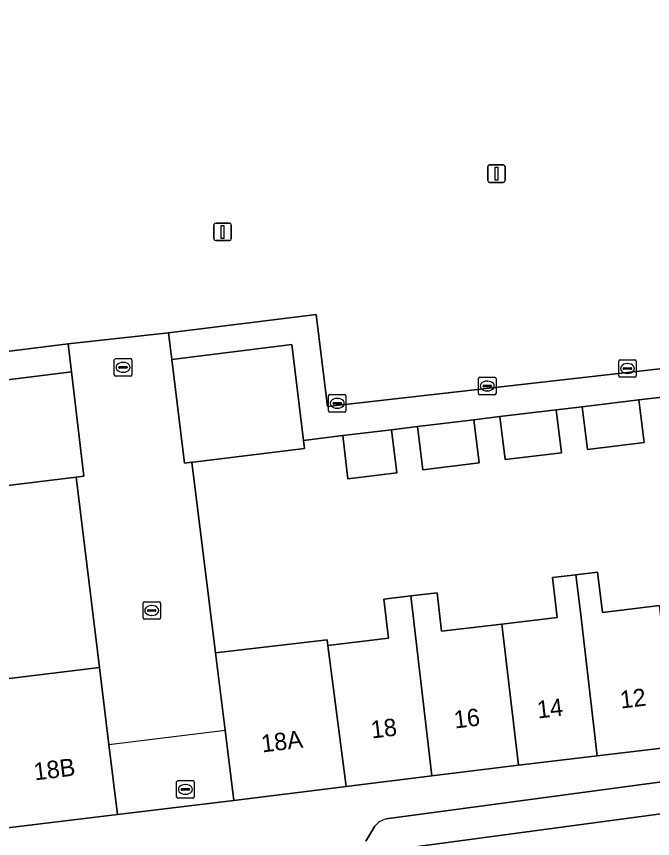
# Model space of a CAD drawing. Extents: x 162172 to 163187, y 382874 to 383685.
# Drawn here: x 162848.64 to 162885.02, y 383280.9 to 383327.93 of the extents above; entities that cross this region are included whole.
import ezdxf

# ---------------------------------------------------------------- set-up
doc = ezdxf.new("R2010")
doc.units = 0
for name, color, linetype in [('IMGEO_Erf', 7, 'Continuous'), ('IMGEO_Hek', 7, 'Continuous'), ('IMGEO_Kolk', 7, 'Continuous'), ('IMGEO_Lichtmast', 7, 'Continuous'), ('IMGEO_Pand', 7, 'Continuous'), ('IMGEO_Pand_nummerreeks', 7, 'Continuous'), ('IMGEO_Parkeervlak_open', 7, 'Continuous'), ('IMGEO_Rijbaan_lokaal_gesloten', 7, 'Continuous'), ('IMGEO_Rijbaan_lokaal_open', 7, 'Continuous'), ('IMGEO_Rioolput', 7, 'Continuous'), ('IMGEO_Voetpad_open', 7, 'Continuous')]:
    doc.layers.add(name, color=color, linetype=linetype)

msp = doc.modelspace()

# ---------------------------------------------------------------- linework, layer by layer
at = {"layer": 'IMGEO_Erf'}
for points in [[(162885.724, 383306.172), (162884.234, 383305.992), (162884.533, 383303.55), (162881.304, 383303.154), (162881.004, 383305.602), (162879.511, 383305.421), (162879.811, 383302.971), (162876.596, 383302.577), (162876.295, 383305.032), (162874.798, 383304.851), (162875.1, 383302.393), (162871.876, 383301.998), (162871.574, 383304.461), (162870.085, 383304.281), (162870.387, 383301.815), (162867.598, 383301.473), (162867.299, 383303.945), (162865.06, 383303.671), (162865.118, 383303.202), (162858.745, 383302.434), (162858.676, 383302.426), (162860.03, 383291.52), (162866.417, 383292.272), (162866.456, 383291.94), (162869.923, 383292.363), (162869.651, 383294.589), (162871.189, 383294.777), (162872.701, 383294.955), (162872.959, 383292.757), (162876.41, 383293.162), (162879.567, 383293.533), (162879.298, 383295.828), (162880.641, 383295.985), (162881.881, 383296.131), (162882.151, 383293.837), (162885.413, 383294.22)], [(162847.114, 383289.914), (162853.391, 383290.687), (162852.062, 383301.577), (162845.635, 383300.794)]]:
    msp.add_lwpolyline(points, dxfattribs=at)
at = {"layer": 'IMGEO_Hek'}
msp.add_lwpolyline([(162853.928, 383286.286), (162860.58, 383287.089)], dxfattribs=at)
at = {"layer": 'IMGEO_Kolk'}
for p, q in [((162854.238, 383307.426), (162854.238, 383308.278)), ((162854.313, 383308.352), (162855.165, 383308.352)), ((162855.239, 383308.278), (162855.239, 383307.426)), ((162883.161, 383308.286), (162884.013, 383308.286)), ((162854.497, 383307.846), (162854.497, 383307.858)), ((162854.935, 383307.809), (162854.537, 383307.809)), ((162854.54, 383307.895), (162854.938, 383307.895)), ((162854.726, 383308.132), (162854.751, 383308.132)), ((162854.981, 383307.858), (162854.981, 383307.846)), ((162883.086, 383307.36), (162883.086, 383308.212)), ((162883.345, 383307.78), (162883.345, 383307.792)), ((162883.388, 383307.829), (162883.786, 383307.829)), ((162883.574, 383308.066), (162883.599, 383308.066)), ((162883.829, 383307.792), (162883.829, 383307.78)), ((162884.087, 383308.212), (162884.087, 383307.36)), ((162855.165, 383307.352), (162854.313, 383307.352)), ((162854.749, 383307.572), (162854.724, 383307.572)), ((162883.783, 383307.743), (162883.385, 383307.743)), ((162883.597, 383307.506), (162883.572, 383307.506)), ((162875.069, 383306.357), (162875.069, 383307.209)), ((162875.144, 383307.283), (162875.996, 383307.283)), ((162875.557, 383307.063), (162875.582, 383307.063)), ((162876.07, 383307.209), (162876.07, 383306.357)), ((162884.013, 383307.286), (162883.161, 383307.286)), ((162875.328, 383306.777), (162875.328, 383306.789)), ((162875.766, 383306.74), (162875.368, 383306.74)), ((162875.371, 383306.826), (162875.769, 383306.826)), ((162875.58, 383306.503), (162875.555, 383306.503)), ((162875.812, 383306.789), (162875.812, 383306.777)), ((162866.487, 383305.367), (162866.487, 383306.219)), ((162866.562, 383306.293), (162867.414, 383306.293)), ((162866.975, 383306.073), (162867, 383306.073)), ((162867.488, 383306.219), (162867.488, 383305.367)), ((162875.996, 383306.283), (162875.144, 383306.283)), ((162866.746, 383305.787), (162866.746, 383305.799)), ((162867.184, 383305.75), (162866.786, 383305.75)), ((162866.789, 383305.836), (162867.187, 383305.836)), ((162866.998, 383305.513), (162866.973, 383305.513)), ((162867.23, 383305.799), (162867.23, 383305.787)), ((162867.414, 383305.293), (162866.562, 383305.293)), ((162855.879, 383293.519), (162855.879, 383294.371)), ((162855.954, 383294.445), (162856.806, 383294.445)), ((162856.367, 383294.225), (162856.392, 383294.225)), ((162856.88, 383294.371), (162856.88, 383293.519)), ((162856.138, 383293.939), (162856.138, 383293.951)), ((162856.576, 383293.902), (162856.178, 383293.902)), ((162856.181, 383293.988), (162856.579, 383293.988)), ((162856.622, 383293.951), (162856.622, 383293.939)), ((162856.806, 383293.445), (162855.954, 383293.445)), ((162856.39, 383293.665), (162856.365, 383293.665))]:
    msp.add_line(p, q, dxfattribs=at)
for points in [[(162854.238, 383307.426), (162854.238, 383308.278)], [(162854.313, 383308.352), (162855.165, 383308.352)], [(162855.239, 383308.278), (162855.239, 383307.426)], [(162883.161, 383308.286), (162884.013, 383308.286)], [(162883.086, 383307.36), (162883.086, 383308.212)], [(162884.087, 383308.212), (162884.087, 383307.36)], [(162855.165, 383307.352), (162854.313, 383307.352)], [(162875.069, 383306.357), (162875.069, 383307.209)], [(162875.144, 383307.283), (162875.996, 383307.283)], [(162876.07, 383307.209), (162876.07, 383306.357)], [(162884.013, 383307.286), (162883.161, 383307.286)], [(162866.487, 383305.367), (162866.487, 383306.219)], [(162866.562, 383306.293), (162867.414, 383306.293)], [(162867.488, 383306.219), (162867.488, 383305.367)], [(162875.996, 383306.283), (162875.144, 383306.283)], [(162867.414, 383305.293), (162866.562, 383305.293)], [(162855.879, 383293.519), (162855.879, 383294.371)], [(162855.954, 383294.445), (162856.806, 383294.445)], [(162856.88, 383294.371), (162856.88, 383293.519)], [(162856.806, 383293.445), (162855.954, 383293.445)]]:
    msp.add_lwpolyline(points, dxfattribs=at)
for centre, radius, start, end in [((162854.315, 383308.276), 0.0765, 91.552, 178.448), ((162854.315, 383308.276), 0.0765, 91.552, 178.448), ((162855.163, 383308.276), 0.0765, 1.552, 88.448), ((162855.163, 383308.276), 0.0765, 1.552, 88.448), ((162883.163, 383308.21), 0.0765, 91.552, 178.448), ((162883.163, 383308.21), 0.0765, 91.552, 178.448), ((162884.011, 383308.21), 0.0765, 1.552, 88.448), ((162884.011, 383308.21), 0.0765, 1.552, 88.448), ((162854.537, 383307.855), 0.0403, 85.8775, 175.7526), ((162854.534, 383307.845), 0.0366, 178.938, 274.7102), ((162854.938, 383307.852), 0.043, 264.8664, 352.4533), ((162854.942, 383307.857), 0.0386, 1.7309, 96.639), ((162883.385, 383307.789), 0.0403, 85.8775, 175.7526), ((162883.79, 383307.791), 0.0386, 1.7309, 96.639), ((162854.315, 383307.428), 0.0765, 181.552, 268.448), ((162854.315, 383307.428), 0.0765, 181.552, 268.448), ((162855.163, 383307.428), 0.0765, 271.552, 358.448), ((162855.163, 383307.428), 0.0765, 271.552, 358.448), ((162883.163, 383307.362), 0.0765, 181.552, 268.448), ((162883.163, 383307.362), 0.0765, 181.552, 268.448), ((162883.382, 383307.779), 0.0366, 178.938, 274.7102), ((162883.786, 383307.786), 0.043, 264.8664, 352.4533), ((162884.011, 383307.362), 0.0765, 271.552, 358.448), ((162884.011, 383307.362), 0.0765, 271.552, 358.448), ((162875.146, 383307.207), 0.0765, 91.552, 178.448), ((162875.146, 383307.207), 0.0765, 91.552, 178.448), ((162875.994, 383307.207), 0.0765, 1.552, 88.448), ((162875.994, 383307.207), 0.0765, 1.552, 88.448), ((162875.368, 383306.786), 0.0403, 85.8775, 175.7526), ((162875.365, 383306.776), 0.0366, 178.938, 274.7102), ((162875.769, 383306.783), 0.043, 264.8664, 352.4533), ((162875.773, 383306.788), 0.0386, 1.7309, 96.639), ((162866.564, 383306.217), 0.0765, 91.552, 178.448), ((162866.564, 383306.217), 0.0765, 91.552, 178.448), ((162867.412, 383306.217), 0.0765, 1.552, 88.448), ((162867.412, 383306.217), 0.0765, 1.552, 88.448), ((162875.146, 383306.359), 0.0765, 181.552, 268.448), ((162875.146, 383306.359), 0.0765, 181.552, 268.448), ((162875.994, 383306.359), 0.0765, 271.552, 358.448), ((162875.994, 383306.359), 0.0765, 271.552, 358.448), ((162866.786, 383305.796), 0.0403, 85.8775, 175.7526), ((162866.783, 383305.786), 0.0366, 178.938, 274.7102), ((162867.187, 383305.793), 0.043, 264.8664, 352.4533), ((162867.191, 383305.798), 0.0386, 1.7309, 96.639), ((162866.564, 383305.369), 0.0765, 181.552, 268.448), ((162866.564, 383305.369), 0.0765, 181.552, 268.448), ((162867.412, 383305.369), 0.0765, 271.552, 358.448), ((162867.412, 383305.369), 0.0765, 271.552, 358.448), ((162855.956, 383294.369), 0.0765, 91.552, 178.448), ((162855.956, 383294.369), 0.0765, 91.552, 178.448), ((162856.804, 383294.369), 0.0765, 1.552, 88.448), ((162856.804, 383294.369), 0.0765, 1.552, 88.448), ((162856.178, 383293.948), 0.0403, 85.8775, 175.7526), ((162856.175, 383293.938), 0.0366, 178.938, 274.7102), ((162856.579, 383293.945), 0.043, 264.8664, 352.4533), ((162856.583, 383293.95), 0.0386, 1.7309, 96.639), ((162855.956, 383293.521), 0.0765, 181.552, 268.448), ((162855.956, 383293.521), 0.0765, 181.552, 268.448), ((162856.804, 383293.521), 0.0765, 271.552, 358.448), ((162856.804, 383293.521), 0.0765, 271.552, 358.448)]:
    msp.add_arc(centre, radius, start, end, dxfattribs=at)
for centre, major_axis, ratio, start_param, end_param in [((162854.725, 383307.852), (-0.387, 0.002), 0.722429, 4.712389, 7.853982), ((162854.75, 383307.852), (-0.39, 0.002), 0.717154, 1.570796, 4.712389), ((162883.573, 383307.786), (-0.387, 0.002), 0.722429, 4.712389, 7.853982), ((162883.598, 383307.786), (-0.39, 0.002), 0.717154, 1.570796, 4.712389), ((162875.556, 383306.783), (-0.387, 0.002), 0.722429, 4.712389, 7.853982), ((162875.581, 383306.783), (-0.39, 0.002), 0.717154, 1.570796, 4.712389), ((162866.974, 383305.793), (-0.387, 0.002), 0.722429, 4.712389, 7.853982), ((162866.999, 383305.793), (-0.39, 0.002), 0.717154, 1.570796, 4.712389), ((162856.366, 383293.945), (-0.387, 0.002), 0.722429, 4.712389, 7.853982), ((162856.391, 383293.945), (-0.39, 0.002), 0.717154, 1.570796, 4.712389)]:
    msp.add_ellipse(centre, major_axis=major_axis, ratio=ratio, start_param=start_param, end_param=end_param, dxfattribs=at)
at = {"layer": 'IMGEO_Lichtmast'}
for p, q in [((162875.596, 383318.535), (162875.596, 383319.335)), ((162875.596, 383319.335), (162875.596, 383318.535)), ((162875.696, 383319.435), (162876.486, 383319.435)), ((162876.486, 383319.435), (162875.696, 383319.435)), ((162876.586, 383319.335), (162876.586, 383318.535)), ((162876.586, 383318.535), (162876.586, 383319.335)), ((162876.486, 383318.435), (162875.696, 383318.435)), ((162875.696, 383318.435), (162876.486, 383318.435)), ((162859.935, 383315.202), (162859.935, 383316.002)), ((162859.935, 383316.002), (162859.935, 383315.202)), ((162860.035, 383316.102), (162860.825, 383316.102)), ((162860.825, 383316.102), (162860.035, 383316.102)), ((162860.925, 383316.002), (162860.925, 383315.202)), ((162860.925, 383315.202), (162860.925, 383316.002)), ((162860.825, 383315.102), (162860.035, 383315.102)), ((162860.035, 383315.102), (162860.825, 383315.102))]:
    msp.add_line(p, q, dxfattribs=at)
for points in [[(162876.016, 383319.31), (162876.166, 383319.31), (162876.166, 383318.56), (162876.016, 383318.56), (162876.016, 383319.31)], [(162860.355, 383315.977), (162860.505, 383315.977), (162860.505, 383315.227), (162860.355, 383315.227), (162860.355, 383315.977)]]:
    msp.add_lwpolyline(points, dxfattribs=at)
for centre, start, end in [((162875.696, 383319.335), 90, 180), ((162875.696, 383319.335), 90, 180), ((162876.486, 383319.335), 0, 90), ((162876.486, 383319.335), 360, 90), ((162875.696, 383318.535), 180, 270), ((162875.696, 383318.535), 180, 270), ((162876.486, 383318.535), 270, 0), ((162876.486, 383318.535), 270, 0), ((162860.035, 383316.002), 90, 180), ((162860.035, 383316.002), 90, 180), ((162860.825, 383316.002), 0, 90), ((162860.825, 383316.002), 360, 90), ((162860.035, 383315.202), 180, 270), ((162860.035, 383315.202), 180, 270), ((162860.825, 383315.202), 270, 0), ((162860.825, 383315.202), 270, 0)]:
    msp.add_arc(centre, 0.1, start, end, dxfattribs=at)
at = {"layer": 'IMGEO_Pand'}
for points in [[(162864.39, 383309.157), (162857.521, 383308.31), (162858.253, 383302.375), (162858.676, 383302.426), (162858.745, 383302.434), (162865.118, 383303.202), (162865.06, 383303.671), (162865.06, 383303.675)], [(162851.798, 383307.589), (162844.903, 383306.746), (162845.604, 383301.042), (162845.605, 383301.036), (162845.635, 383300.794), (162852.062, 383301.577), (162852.065, 383301.577), (162852.504, 383301.631)], [(162884.234, 383305.992), (162881.004, 383305.602), (162881.304, 383303.154), (162884.533, 383303.55)], [(162879.511, 383305.421), (162876.295, 383305.032), (162876.596, 383302.577), (162879.811, 383302.971)], [(162874.798, 383304.851), (162871.574, 383304.461), (162871.876, 383301.998), (162875.1, 383302.393)], [(162870.387, 383301.815), (162870.085, 383304.281), (162867.299, 383303.945), (162867.598, 383301.473)], [(162885.413, 383294.22), (162882.151, 383293.837), (162881.881, 383296.131), (162880.641, 383295.985), (162880.91, 383293.691), (162881.856, 383285.629), (162886.358, 383286.17)], [(162880.641, 383295.985), (162879.298, 383295.828), (162879.567, 383293.533), (162876.41, 383293.162), (162877.358, 383285.088), (162881.856, 383285.629), (162880.91, 383293.691)], [(162866.456, 383291.94), (162867.493, 383283.866), (162872.396, 383284.492), (162871.189, 383294.777), (162869.651, 383294.589), (162869.923, 383292.363)], [(162876.41, 383293.162), (162872.959, 383292.757), (162872.701, 383294.955), (162871.189, 383294.777), (162872.396, 383284.492), (162877.358, 383285.088)], [(162866.456, 383291.94), (162866.417, 383292.272), (162860.03, 383291.52), (162860.58, 383287.089), (162861.078, 383283.082), (162867.493, 383283.866)], [(162853.391, 383290.687), (162847.114, 383289.914), (162847.977, 383282.734), (162848.132, 383281.507), (162854.418, 383282.266), (162853.928, 383286.286)]]:
    msp.add_lwpolyline(points, close=True, dxfattribs=at)
at = {"layer": 'IMGEO_Parkeervlak_open'}
msp.add_lwpolyline([(162895.162, 383320.942), (162856.135, 383364.326), (162860.348, 383368.115), (162857.54, 383371.237), (162798.204, 383318.046), (162815.123, 383299.172), (162815.965, 383299.314), (162828.499, 383300.83), (162843.549, 383302.649), (162843.706, 383302.686), (162843.036, 383308.139), (162851.601, 383309.192), (162857.334, 383309.83), (162865.781, 383310.872), (162866.43, 383305.611), (162891.656, 383308.468), (162894.87, 383308.939), (162900.797, 383313.985), (162901.094, 383314.238)], close=True, dxfattribs=at)
for points in [[(162907.28, 383287.053), (162869.786, 383282.025)], [(162867.323, 383279.879), (162910.202, 383285.636)], [(162869.141, 383281.604), (162868.622, 383280.753)]]:
    msp.add_lwpolyline(points, dxfattribs=at)
msp.add_arc((162870.149, 383280.765), 1.311, 106.053, 140.2131, dxfattribs=at)
at = {"layer": 'IMGEO_Rijbaan_lokaal_gesloten'}
msp.add_lwpolyline([(162918.71, 383286.762), (162915.158, 383286.298), (162910.833, 383285.724), (162910.202, 383285.636), (162867.323, 383279.879), (162864.893, 383279.559), (162852.915, 383278.136), (162849.496, 383277.716), (162779.577, 383269.28), (162779.14, 383269.227), (162778.108, 383269.171)], dxfattribs=at)
at = {"layer": 'IMGEO_Rijbaan_lokaal_open'}
msp.add_lwpolyline([(162860.03, 383291.52), (162858.676, 383302.426), (162858.253, 383302.375), (162857.521, 383308.31), (162857.334, 383309.83), (162851.601, 383309.192), (162851.798, 383307.589), (162852.504, 383301.631), (162852.065, 383301.577), (162852.062, 383301.577), (162853.391, 383290.687), (162853.928, 383286.286), (162854.418, 383282.266), (162861.078, 383283.082), (162860.58, 383287.089)], close=True, dxfattribs=at)
at = {"layer": 'IMGEO_Rioolput'}
for p, q in [((162857.802, 383283.282), (162857.802, 383284.134)), ((162857.877, 383284.208), (162858.729, 383284.208)), ((162858.29, 383283.988), (162858.315, 383283.988)), ((162858.803, 383284.134), (162858.803, 383283.282)), ((162858.061, 383283.702), (162858.061, 383283.714)), ((162858.499, 383283.665), (162858.101, 383283.665)), ((162858.104, 383283.751), (162858.502, 383283.751)), ((162858.313, 383283.428), (162858.288, 383283.428)), ((162858.545, 383283.714), (162858.545, 383283.702)), ((162858.729, 383283.208), (162857.877, 383283.208))]:
    msp.add_line(p, q, dxfattribs=at)
for points in [[(162857.802, 383283.282), (162857.802, 383284.134)], [(162857.877, 383284.208), (162858.729, 383284.208)], [(162858.803, 383284.134), (162858.803, 383283.282)], [(162858.729, 383283.208), (162857.877, 383283.208)]]:
    msp.add_lwpolyline(points, dxfattribs=at)
for centre, radius, start, end in [((162857.879, 383284.132), 0.0765, 91.552, 178.448), ((162857.879, 383284.132), 0.0765, 91.552, 178.448), ((162858.727, 383284.132), 0.0765, 1.552, 88.448), ((162858.727, 383284.132), 0.0765, 1.552, 88.448), ((162858.101, 383283.711), 0.0403, 85.8775, 175.7526), ((162858.098, 383283.701), 0.0366, 178.938, 274.7102), ((162858.502, 383283.708), 0.043, 264.8664, 352.4533), ((162858.506, 383283.713), 0.0386, 1.7309, 96.639), ((162857.879, 383283.284), 0.0765, 181.552, 268.448), ((162857.879, 383283.284), 0.0765, 181.552, 268.448), ((162858.727, 383283.284), 0.0765, 271.552, 358.448), ((162858.727, 383283.284), 0.0765, 271.552, 358.448)]:
    msp.add_arc(centre, radius, start, end, dxfattribs=at)
for centre, major_axis, ratio, start_param, end_param in [((162858.289, 383283.708), (-0.387, 0.002), 0.722429, 4.712389, 7.853982), ((162858.314, 383283.708), (-0.39, 0.002), 0.717154, 1.570796, 4.712389)]:
    msp.add_ellipse(centre, major_axis=major_axis, ratio=ratio, start_param=start_param, end_param=end_param, dxfattribs=at)
at = {"layer": 'IMGEO_Voetpad_open'}
for points in [[(162891.656, 383308.468), (162866.43, 383305.611), (162865.781, 383310.872), (162857.334, 383309.83), (162857.521, 383308.31), (162864.39, 383309.157), (162865.06, 383303.675), (162865.06, 383303.671), (162867.299, 383303.945), (162870.085, 383304.281), (162871.574, 383304.461), (162874.798, 383304.851), (162876.295, 383305.032), (162879.511, 383305.421), (162881.004, 383305.602), (162884.234, 383305.992), (162885.724, 383306.172)], [(162844.903, 383306.746), (162851.798, 383307.589), (162851.601, 383309.192), (162843.036, 383308.139)], [(162910.202, 383285.636), (162910.833, 383285.724), (162910.387, 383289.058), (162904.921, 383288.401), (162900.551, 383287.876), (162895.919, 383287.319), (162890.993, 383286.727), (162886.358, 383286.17), (162881.856, 383285.629), (162877.358, 383285.088), (162872.396, 383284.492), (162867.493, 383283.866), (162861.078, 383283.082), (162854.418, 383282.266), (162848.132, 383281.507), (162843.124, 383280.9), (162838.458, 383280.334)], [(162869.786, 383282.025), (162907.28, 383287.053)], [(162868.622, 383280.753), (162869.141, 383281.604)]]:
    msp.add_lwpolyline(points, dxfattribs=at)
msp.add_arc((162870.149, 383280.765), 1.311, 106.053, 140.2131, dxfattribs=at)

# ---------------------------------------------------------------- texts
at = {"layer": 'IMGEO_Pand_nummerreeks'}
for s, rotation, p in [('12', 6.8526, (162883.218, 383288.33)), ('14', 6.8526, (162878.469, 383287.76)), ('16', 6.8533, (162873.718, 383287.189)), ('18', 6.8533, (162868.969, 383286.618)), ('18A', 6.9664, (162862.699, 383285.819)), ('18B', 7.0646, (162849.692, 383284.22))]:
    msp.add_text(s, height=1, rotation=rotation, dxfattribs=at).set_placement(p)

doc.saveas('drawing.dxf')
